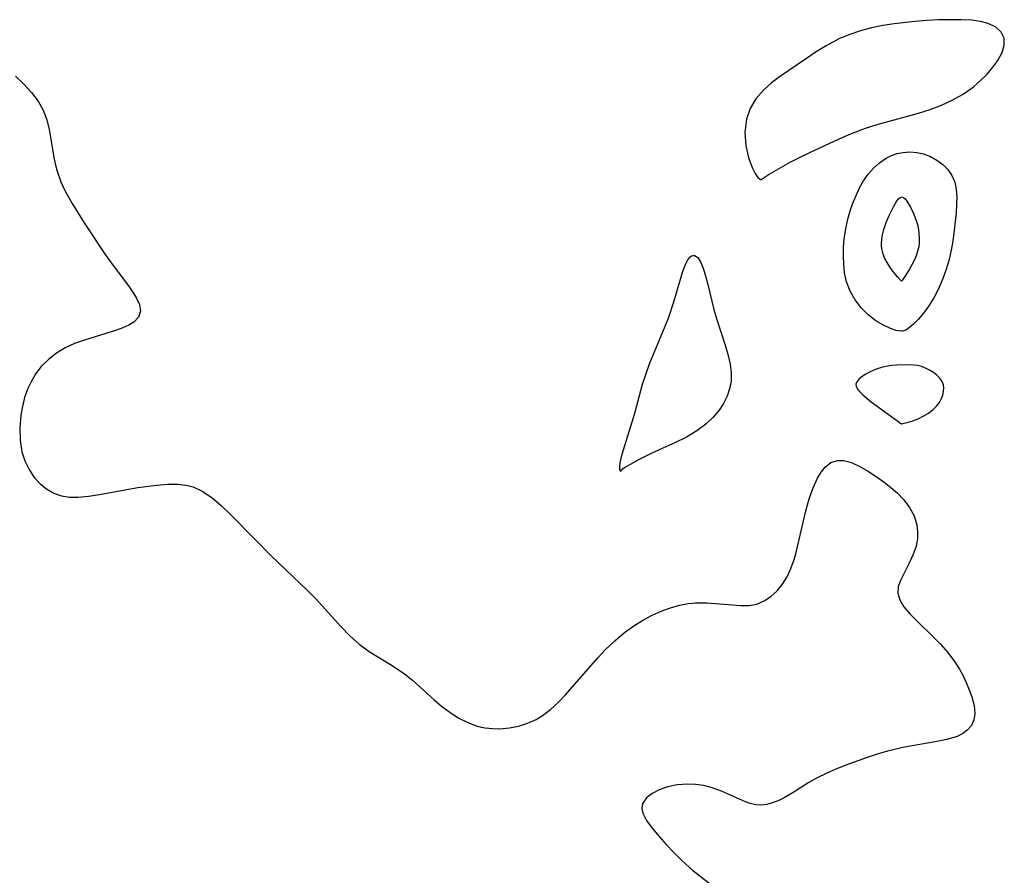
# Model space of a CAD drawing. Header units: metres. Extents: x 1073367 to 1082519, y 1569854 to 1574957.
# Tile 512 of 656: x 1077663 to 1077803, y 1573553 to 1573675. Entities that reach past the tile are written whole.
import ezdxf

# ---------------------------------------------------------------- set-up
doc = ezdxf.new("R2010")
doc.units = ezdxf.units.M
doc.layers.add('CGG_CurvaNivelLidar_v1', color=253, linetype='Continuous', lineweight=30)

msp = doc.modelspace()

# ---------------------------------------------------------------- linework, layer by layer
at = {"layer": 'CGG_CurvaNivelLidar_v1'}
for p, q in [((1077787.4431, 1573674.8757, 70.5), (1077785.8305, 1573674.6127, 70.5)), ((1077790.4223, 1573675.2015, 70.5), (1077787.4431, 1573674.8757, 70.5)), ((1077792.1163, 1573675.3268, 70.5), (1077790.4223, 1573675.2015, 70.5)), ((1077793.7881, 1573675.4104, 70.5), (1077792.1163, 1573675.3268, 70.5)), ((1077795.4202, 1573675.4509, 70.5), (1077793.7881, 1573675.4104, 70.5)), ((1077796.9908, 1573675.4427, 70.5), (1077795.4202, 1573675.4509, 70.5)), ((1077798.5113, 1573675.3679, 70.5), (1077796.9908, 1573675.4427, 70.5)), ((1077799.758, 1573675.2118, 70.5), (1077798.5113, 1573675.3679, 70.5)), ((1077800.8717, 1573674.9265, 70.5), (1077799.758, 1573675.2118, 70.5)), ((1077801.9282, 1573674.4025, 70.5), (1077800.8717, 1573674.9265, 70.5)), ((1077782.6682, 1573673.8592, 70.5), (1077781.139, 1573673.3559, 70.5)), ((1077784.2357, 1573674.2751, 70.5), (1077782.6682, 1573673.8592, 70.5)), ((1077785.8305, 1573674.6127, 70.5), (1077784.2357, 1573674.2751, 70.5)), ((1077802.7085, 1573673.69, 70.5), (1077801.9282, 1573674.4025, 70.5)), ((1077803.1375, 1573672.8214, 70.5), (1077802.7085, 1573673.69, 70.5)), ((1077779.2185, 1573672.5391, 70.5), (1077777.7476, 1573671.7392, 70.5)), ((1077779.6611, 1573672.7496, 70.5), (1077779.2185, 1573672.5391, 70.5)), ((1077781.139, 1573673.3559, 70.5), (1077779.6611, 1573672.7496, 70.5)), ((1077803.155, 1573671.8367, 70.5), (1077803.1375, 1573672.8214, 70.5)), ((1077776.3287, 1573670.8492, 70.5), (1077774.9418, 1573669.9096, 70.5)), ((1077777.7476, 1573671.7392, 70.5), (1077776.3287, 1573670.8492, 70.5)), ((1077802.2314, 1573669.6484, 70.5), (1077802.8284, 1573670.766, 70.5)), ((1077802.8284, 1573670.766, 70.5), (1077803.155, 1573671.8367, 70.5)), ((1077774.9418, 1573669.9096, 70.5), (1077771.1308, 1573667.2874, 70.5)), ((1077801.5396, 1573668.6709, 70.5), (1077802.2314, 1573669.6484, 70.5)), ((1077800.7153, 1573667.7039, 70.5), (1077801.5396, 1573668.6709, 70.5)), ((1077662.1761, 1573667.3813, 70), (1077663.3718, 1573666.2493, 70)), ((1077769.9769, 1573666.4478, 70.5), (1077768.8754, 1573665.4715, 70.5)), ((1077771.1308, 1573667.2874, 70.5), (1077769.9769, 1573666.4478, 70.5)), ((1077798.746, 1573665.8782, 70.5), (1077799.7796, 1573666.7661, 70.5)), ((1077799.7796, 1573666.7661, 70.5), (1077800.7153, 1573667.7039, 70.5)), ((1077663.3718, 1573666.2493, 70), (1077664.4634, 1573665.0812, 70)), ((1077664.4634, 1573665.0812, 70), (1077665.4094, 1573663.8567, 70)), ((1077768.8754, 1573665.4715, 70.5), (1077767.753, 1573664.1814, 70.5)), ((1077797.1911, 1573664.7731, 70.5), (1077797.9765, 1573665.3012, 70.5)), ((1077797.9765, 1573665.3012, 70.5), (1077798.746, 1573665.8782, 70.5)), ((1077665.4094, 1573663.8567, 70), (1077666.1589, 1573662.5518, 70)), ((1077767.753, 1573664.1814, 70.5), (1077766.9336, 1573662.8103, 70.5)), ((1077794.2013, 1573663.259, 70.5), (1077795.7441, 1573663.9608, 70.5)), ((1077795.7441, 1573663.9608, 70.5), (1077797.1911, 1573664.7731, 70.5)), ((1077666.1589, 1573662.5518, 70), (1077666.6746, 1573661.1575, 70)), ((1077766.9336, 1573662.8103, 70.5), (1077766.3972, 1573661.2967, 70.5)), ((1077790.9335, 1573662.1177, 70.5), (1077792.5904, 1573662.6491, 70.5)), ((1077792.5904, 1573662.6491, 70.5), (1077794.2013, 1573663.259, 70.5)), ((1077666.6746, 1573661.1575, 70), (1077666.9973, 1573659.8129, 70)), ((1077766.3972, 1573661.2967, 70.5), (1077766.1697, 1573659.3746, 70.5)), ((1077785.0503, 1573660.5013, 70.5), (1077790.9335, 1573662.1177, 70.5)), ((1077666.9973, 1573659.8129, 70), (1077667.6952, 1573655.5941, 70)), ((1077766.1697, 1573659.3746, 70.5), (1077766.3139, 1573657.4581, 70.5)), ((1077781.6014, 1573659.3274, 70.5), (1077783.3737, 1573659.9762, 70.5)), ((1077783.3737, 1573659.9762, 70.5), (1077785.0503, 1573660.5013, 70.5)), ((1077778.2939, 1573657.8656, 70.5), (1077779.9506, 1573658.6276, 70.5)), ((1077779.9506, 1573658.6276, 70.5), (1077781.6014, 1573659.3274, 70.5)), ((1077766.3139, 1573657.4581, 70.5), (1077766.687, 1573655.8089, 70.5)), ((1077774.551, 1573656.0922, 70.5), (1077778.2939, 1573657.8656, 70.5)), ((1077788.726, 1573656.542, 70), (1077789.7006, 1573656.6069, 70)), ((1077789.7006, 1573656.6069, 70), (1077790.673, 1573656.5326, 70)), ((1077667.6952, 1573655.5941, 70), (1077667.8821, 1573654.722, 70)), ((1077766.687, 1573655.8089, 70.5), (1077767.1939, 1573654.405, 70.5)), ((1077772.6298, 1573655.1316, 70.5), (1077774.551, 1573656.0922, 70.5)), ((1077785.3702, 1573655.0628, 70), (1077786.2986, 1573655.6956, 70)), ((1077786.2986, 1573655.6956, 70), (1077787.0774, 1573656.0812, 70)), ((1077787.0774, 1573656.0812, 70), (1077787.8902, 1573656.365, 70)), ((1077787.8902, 1573656.365, 70), (1077788.726, 1573656.542, 70)), ((1077790.673, 1573656.5326, 70), (1077791.624, 1573656.3251, 70)), ((1077791.624, 1573656.3251, 70), (1077792.6205, 1573655.9482, 70)), ((1077792.6205, 1573655.9482, 70), (1077793.5504, 1573655.4372, 70)), ((1077793.5504, 1573655.4372, 70), (1077794.3928, 1573654.8106, 70)), ((1077667.8821, 1573654.722, 70), (1077668.1152, 1573653.8569, 70)), ((1077668.1152, 1573653.8569, 70), (1077668.6707, 1573652.3431, 70)), ((1077767.1939, 1573654.405, 70.5), (1077767.6276, 1573653.5385, 70.5)), ((1077769.6554, 1573653.4231, 70.5), (1077770.9558, 1573654.2053, 70.5)), ((1077770.9558, 1573654.2053, 70.5), (1077772.6298, 1573655.1316, 70.5)), ((1077783.7516, 1573653.4158, 70), (1077784.5189, 1573654.2959, 70)), ((1077784.5189, 1573654.2959, 70), (1077785.3702, 1573655.0628, 70)), ((1077794.3928, 1573654.8106, 70), (1077795.1202, 1573654.0777, 70)), ((1077795.1202, 1573654.0777, 70), (1077795.6962, 1573653.2386, 70)), ((1077668.6707, 1573652.3431, 70), (1077669.0549, 1573651.5, 70)), ((1077767.6276, 1573653.5385, 70.5), (1077768.0378, 1573652.9452, 70.5)), ((1077768.0378, 1573652.9452, 70.5), (1077768.4149, 1573652.6508, 70.5)), ((1077768.4149, 1573652.6508, 70.5), (1077768.5, 1573652.6681, 70.5)), ((1077768.5, 1573652.6681, 70.5), (1077769.6554, 1573653.4231, 70.5)), ((1077782.5291, 1573651.4759, 70), (1077783.1024, 1573652.4811, 70)), ((1077783.1024, 1573652.4811, 70), (1077783.7516, 1573653.4158, 70)), ((1077795.6962, 1573653.2386, 70), (1077796.0881, 1573652.2847, 70)), ((1077669.0549, 1573651.5, 70), (1077669.4791, 1573650.6632, 70)), ((1077782.0239, 1573650.4167, 70), (1077782.5291, 1573651.4759, 70)), ((1077796.0881, 1573652.2847, 70), (1077796.2959, 1573651.2754, 70)), ((1077796.2959, 1573651.2754, 70), (1077796.3721, 1573650.2058, 70)), ((1077669.4791, 1573650.6632, 70), (1077670.261, 1573649.2649, 70)), ((1077781.5828, 1573649.3177, 70), (1077782.0239, 1573650.4167, 70)), ((1077787.3907, 1573648.8877, 69.5), (1077787.8391, 1573649.6387, 69.5)), ((1077787.8391, 1573649.6387, 69.5), (1077788.0658, 1573649.9243, 69.5)), ((1077788.0658, 1573649.9243, 69.5), (1077788.2941, 1573650.1206, 69.5)), ((1077788.2941, 1573650.1206, 69.5), (1077788.5239, 1573650.1969, 69.5)), ((1077788.5239, 1573650.1969, 69.5), (1077788.776, 1573650.1161, 69.5)), ((1077788.776, 1573650.1161, 69.5), (1077789.0289, 1573649.8962, 69.5)), ((1077789.0289, 1573649.8962, 69.5), (1077789.2814, 1573649.5753, 69.5)), ((1077789.2814, 1573649.5753, 69.5), (1077789.7784, 1573648.7369, 69.5)), ((1077796.3721, 1573650.2058, 70), (1077796.355, 1573649.0914, 70)), ((1077670.261, 1573649.2649, 70), (1077671.9901, 1573646.4885, 70)), ((1077780.8704, 1573647.0396, 70), (1077781.1993, 1573648.1889, 70)), ((1077781.1993, 1573648.1889, 70), (1077781.5828, 1573649.3177, 70)), ((1077786.7395, 1573647.5195, 69.5), (1077787.3907, 1573648.8877, 69.5)), ((1077789.7784, 1573648.7369, 69.5), (1077790.2476, 1573647.7479, 69.5)), ((1077796.355, 1573649.0914, 70), (1077796.2765, 1573647.9436, 70)), ((1077780.5977, 1573645.8767, 70), (1077780.8704, 1573647.0396, 70)), ((1077786.3371, 1573646.5348, 69.5), (1077786.7395, 1573647.5195, 69.5)), ((1077790.2476, 1573647.7479, 69.5), (1077790.6525, 1573646.681, 69.5)), ((1077796.2765, 1573647.9436, 70), (1077796.0634, 1573645.8111, 70)), ((1077671.9901, 1573646.4885, 70), (1077674.9949, 1573641.9792, 70)), ((1077780.4071, 1573644.8279, 70), (1077780.5977, 1573645.8767, 70)), ((1077785.7517, 1573644.5767, 69.5), (1077785.9983, 1573645.549, 69.5)), ((1077785.9983, 1573645.549, 69.5), (1077786.3371, 1573646.5348, 69.5)), ((1077790.6525, 1573646.681, 69.5), (1077790.8108, 1573646.1279, 69.5)), ((1077790.8108, 1573646.1279, 69.5), (1077790.9864, 1573645.1394, 69.5)), ((1077796.0634, 1573645.8111, 70), (1077795.8144, 1573643.8717, 70)), ((1077780.2788, 1573643.7748, 70), (1077780.4071, 1573644.8279, 70)), ((1077785.6368, 1573643.6039, 69.5), (1077785.6731, 1573644.0899, 69.5)), ((1077785.6731, 1573644.0899, 69.5), (1077785.7517, 1573644.5767, 69.5)), ((1077790.9864, 1573645.1394, 69.5), (1077791.0416, 1573644.138, 69.5)), ((1077791.0416, 1573644.138, 69.5), (1077791.0206, 1573643.6384, 69.5)), ((1077780.2177, 1573641.8058, 70), (1077780.2235, 1573642.7905, 70)), ((1077780.2235, 1573642.7905, 70), (1077780.2788, 1573643.7748, 70)), ((1077785.653, 1573643.1109, 69.5), (1077785.6368, 1573643.6039, 69.5)), ((1077785.7369, 1573642.5916, 69.5), (1077785.653, 1573643.1109, 69.5)), ((1077785.9043, 1573642.0229, 69.5), (1077785.7369, 1573642.5916, 69.5)), ((1077790.9487, 1573643.0851, 69.5), (1077790.7994, 1573642.4701, 69.5)), ((1077791.0206, 1573643.6384, 69.5), (1077790.9487, 1573643.0851, 69.5)), ((1077795.5935, 1573642.5928, 70), (1077795.3007, 1573641.2728, 70)), ((1077795.8144, 1573643.8717, 70), (1077795.5935, 1573642.5928, 70)), ((1077674.9949, 1573641.9792, 70), (1077675.9804, 1573640.5846, 70)), ((1077757.6516, 1573640.4771, 70), (1077758.0205, 1573641.2137, 70)), ((1077758.0205, 1573641.2137, 70), (1077758.337, 1573641.6156, 70)), ((1077758.337, 1573641.6156, 70), (1077758.5594, 1573641.7782, 70)), ((1077758.5594, 1573641.7782, 70), (1077758.7801, 1573641.8513, 70)), ((1077758.7801, 1573641.8513, 70), (1077759.0057, 1573641.8422, 70)), ((1077759.0057, 1573641.8422, 70), (1077759.4483, 1573641.5748, 70)), ((1077759.4483, 1573641.5748, 70), (1077759.8657, 1573640.9221, 70)), ((1077780.2596, 1573640.5986, 70), (1077780.2177, 1573641.8058, 70)), ((1077786.145, 1573641.4295, 69.5), (1077785.9043, 1573642.0229, 69.5)), ((1077786.4484, 1573640.8357, 69.5), (1077786.145, 1573641.4295, 69.5)), ((1077790.299, 1573641.1455, 69.5), (1077789.6219, 1573639.8703, 69.5)), ((1077790.5791, 1573641.8137, 69.5), (1077790.299, 1573641.1455, 69.5)), ((1077790.7994, 1573642.4701, 69.5), (1077790.5791, 1573641.8137, 69.5)), ((1077795.3007, 1573641.2728, 70), (1077794.872, 1573639.8276, 70)), ((1077675.9804, 1573640.5846, 70), (1077678.2894, 1573637.5309, 70)), ((1077757.3106, 1573639.5505, 70), (1077757.6516, 1573640.4771, 70)), ((1077759.8657, 1573640.9221, 70), (1077760.2217, 1573640.028, 70)), ((1077760.2217, 1573640.028, 70), (1077760.5549, 1573638.9438, 70)), ((1077780.3814, 1573639.3771, 70), (1077780.2596, 1573640.5986, 70)), ((1077786.8204, 1573640.2335, 69.5), (1077786.4484, 1573640.8357, 69.5)), ((1077787.2173, 1573639.6747, 69.5), (1077786.8204, 1573640.2335, 69.5)), ((1077789.6219, 1573639.8703, 69.5), (1077788.9687, 1573638.8428, 69.5)), ((1077794.872, 1573639.8276, 70), (1077794.3578, 1573638.4131, 70)), ((1077756.0471, 1573635.221, 70), (1077756.9823, 1573638.484, 70)), ((1077756.9823, 1573638.484, 70), (1077757.3106, 1573639.5505, 70)), ((1077760.5549, 1573638.9438, 70), (1077760.8746, 1573637.7256, 70)), ((1077780.6818, 1573638.083, 70), (1077780.3814, 1573639.3771, 70)), ((1077787.9624, 1573638.7594, 69.5), (1077787.2173, 1573639.6747, 69.5)), ((1077788.5, 1573638.1689, 69.5), (1077787.9624, 1573638.7594, 69.5)), ((1077788.9687, 1573638.8428, 69.5), (1077788.5, 1573638.1689, 69.5)), ((1077794.3578, 1573638.4131, 70), (1077793.7345, 1573636.9992, 70)), ((1077678.2894, 1573637.5309, 70), (1077678.8927, 1573636.6739, 70)), ((1077760.8746, 1573637.7256, 70), (1077761.743, 1573634.1519, 70)), ((1077781.1766, 1573636.7715, 70), (1077780.6818, 1573638.083, 70)), ((1077793.7345, 1573636.9992, 70), (1077793.0899, 1573635.7845, 70)), ((1077678.8927, 1573636.6739, 70), (1077679.3989, 1573635.8571, 70)), ((1077679.3989, 1573635.8571, 70), (1077679.8628, 1573634.8402, 70)), ((1077781.8724, 1573635.5066, 70), (1077781.1766, 1573636.7715, 70)), ((1077782.7327, 1573634.3796, 70), (1077781.8724, 1573635.5066, 70)), ((1077793.0899, 1573635.7845, 70), (1077792.3838, 1573634.6482, 70)), ((1077679.8628, 1573634.8402, 70), (1077679.9939, 1573633.9014, 70)), ((1077755.3134, 1573633.0602, 70), (1077756.0471, 1573635.221, 70)), ((1077761.743, 1573634.1519, 70), (1077762.1152, 1573632.8793, 70)), ((1077783.7284, 1573633.39, 70), (1077782.7327, 1573634.3796, 70)), ((1077792.3838, 1573634.6482, 70), (1077791.6436, 1573633.6223, 70)), ((1077679.7121, 1573633.0626, 70), (1077679.0606, 1573632.3445, 70)), ((1077679.9939, 1573633.9014, 70), (1077679.7121, 1573633.0626, 70)), ((1077754.8133, 1573631.7688, 70), (1077755.3134, 1573633.0602, 70)), ((1077762.1152, 1573632.8793, 70), (1077763.3568, 1573629.067, 70)), ((1077784.8216, 1573632.5496, 70), (1077783.7284, 1573633.39, 70)), ((1077790.8978, 1573632.7373, 70), (1077790.2329, 1573632.0692, 70)), ((1077791.6436, 1573633.6223, 70), (1077790.8978, 1573632.7373, 70)), ((1077677.4844, 1573631.5144, 70), (1077676.598, 1573631.2023, 70)), ((1077678.3461, 1573631.8951, 70), (1077677.4844, 1573631.5144, 70)), ((1077679.0606, 1573632.3445, 70), (1077678.3461, 1573631.8951, 70)), ((1077752.5911, 1573626.3864, 70), (1077754.8133, 1573631.7688, 70)), ((1077785.9099, 1573631.8911, 70), (1077784.8216, 1573632.5496, 70)), ((1077786.909, 1573631.4192, 70), (1077785.9099, 1573631.8911, 70)), ((1077787.734, 1573631.1357, 70), (1077786.909, 1573631.4192, 70)), ((1077789.6242, 1573631.559, 70), (1077789.1076, 1573631.2187, 70)), ((1077790.2329, 1573632.0692, 70), (1077789.6242, 1573631.559, 70)), ((1077676.598, 1573631.2023, 70), (1077672.0153, 1573629.7916, 70)), ((1077788.2892, 1573631.0324, 70), (1077787.734, 1573631.1357, 70)), ((1077788.5, 1573631.0812, 70), (1077788.2892, 1573631.0324, 70)), ((1077788.6887, 1573631.044, 70), (1077788.5, 1573631.0812, 70)), ((1077789.1076, 1573631.2187, 70), (1077788.6887, 1573631.044, 70)), ((1077669.2624, 1573628.6582, 70), (1077668.022, 1573627.9098, 70)), ((1077670.6152, 1573629.2783, 70), (1077669.2624, 1573628.6582, 70)), ((1077672.0153, 1573629.7916, 70), (1077670.6152, 1573629.2783, 70)), ((1077763.3568, 1573629.067, 70), (1077763.7813, 1573627.5906, 70)), ((1077668.022, 1573627.9098, 70), (1077666.8828, 1573627.0213, 70)), ((1077763.7813, 1573627.5906, 70), (1077764.0587, 1573626.346, 70)), ((1077665.8677, 1573625.9993, 70), (1077665.1067, 1573625.0102, 70)), ((1077666.8828, 1573627.0213, 70), (1077665.8677, 1573625.9993, 70)), ((1077752.0849, 1573625.0162, 70), (1077752.5911, 1573626.3864, 70)), ((1077764.0587, 1573626.346, 70), (1077764.2167, 1573625.1244, 70)), ((1077785.1901, 1573625.7374, 70.5), (1077784.5576, 1573625.4925, 70.5)), ((1077785.8486, 1573625.9363, 70.5), (1077785.1901, 1573625.7374, 70.5)), ((1077786.4941, 1573626.0729, 70.5), (1077785.8486, 1573625.9363, 70.5)), ((1077787.1534, 1573626.1669, 70.5), (1077786.4941, 1573626.0729, 70.5)), ((1077787.8202, 1573626.228, 70.5), (1077787.1534, 1573626.1669, 70.5)), ((1077789.0758, 1573626.2727, 70.5), (1077787.8202, 1573626.228, 70.5)), ((1077790.2291, 1573626.2202, 70.5), (1077789.0758, 1573626.2727, 70.5)), ((1077790.7883, 1573626.1426, 70.5), (1077790.2291, 1573626.2202, 70.5)), ((1077791.3288, 1573626.0166, 70.5), (1077790.7883, 1573626.1426, 70.5)), ((1077791.9376, 1573625.7932, 70.5), (1077791.3288, 1573626.0166, 70.5)), ((1077792.5105, 1573625.5026, 70.5), (1077791.9376, 1573625.7932, 70.5)), ((1077665.1067, 1573625.0102, 70), (1077664.4575, 1573623.9391, 70)), ((1077751.5974, 1573623.481, 70), (1077752.0849, 1573625.0162, 70)), ((1077764.2167, 1573625.1244, 70), (1077764.2074, 1573623.934, 70)), ((1077782.8939, 1573624.5872, 70.5), (1077782.4705, 1573624.2489, 70.5)), ((1077783.3968, 1573624.9101, 70.5), (1077782.8939, 1573624.5872, 70.5)), ((1077783.9565, 1573625.2138, 70.5), (1077783.3968, 1573624.9101, 70.5)), ((1077784.5576, 1573625.4925, 70.5), (1077783.9565, 1573625.2138, 70.5)), ((1077793.0432, 1573625.1601, 70.5), (1077792.5105, 1573625.5026, 70.5)), ((1077793.5266, 1573624.7762, 70.5), (1077793.0432, 1573625.1601, 70.5)), ((1077793.9456, 1573624.357, 70.5), (1077793.5266, 1573624.7762, 70.5)), ((1077794.2775, 1573623.9049, 70.5), (1077793.9456, 1573624.357, 70.5)), ((1077664.4575, 1573623.9391, 70), (1077663.9213, 1573622.8008, 70)), ((1077750.4948, 1573619.3722, 70), (1077751.5974, 1573623.481, 70)), ((1077764.2074, 1573623.934, 70), (1077764.0039, 1573622.8327, 70)), ((1077782.1593, 1573623.8965, 70.5), (1077782.0058, 1573623.5298, 70.5)), ((1077782.0058, 1573623.5298, 70.5), (1077782.046, 1573623.1592, 70.5)), ((1077782.046, 1573623.1592, 70.5), (1077782.2425, 1573622.7771, 70.5)), ((1077782.4705, 1573624.2489, 70.5), (1077782.1593, 1573623.8965, 70.5)), ((1077794.4896, 1573623.4184, 70.5), (1077794.2775, 1573623.9049, 70.5)), ((1077794.5528, 1573622.9463, 70.5), (1077794.4896, 1573623.4184, 70.5)), ((1077794.5097, 1573622.4524, 70.5), (1077794.5528, 1573622.9463, 70.5)), ((1077663.4934, 1573621.5879, 70), (1077663.1731, 1573620.3356, 70)), ((1077663.9213, 1573622.8008, 70), (1077663.4934, 1573621.5879, 70)), ((1077763.6305, 1573621.7708, 70), (1077763.1167, 1573620.752, 70)), ((1077764.0039, 1573622.8327, 70), (1077763.6305, 1573621.7708, 70)), ((1077782.2425, 1573622.7771, 70.5), (1077782.556, 1573622.3867, 70.5)), ((1077782.556, 1573622.3867, 70.5), (1077782.9646, 1573621.9837, 70.5)), ((1077782.9646, 1573621.9837, 70.5), (1077784.1777, 1573621.0013, 70.5)), ((1077794.1862, 1573621.4357, 70.5), (1077794.3821, 1573621.9459, 70.5)), ((1077794.3821, 1573621.9459, 70.5), (1077794.5097, 1573622.4524, 70.5)), ((1077663.1731, 1573620.3356, 70), (1077662.9499, 1573619.0599, 70)), ((1077763.1167, 1573620.752, 70), (1077762.4843, 1573619.7832, 70)), ((1077784.1777, 1573621.0013, 70.5), (1077788.5, 1573617.8356, 70.5)), ((1077792.9572, 1573619.8396, 70.5), (1077793.4853, 1573620.3695, 70.5)), ((1077793.4853, 1573620.3695, 70.5), (1077793.9008, 1573620.9126, 70.5)), ((1077793.9008, 1573620.9126, 70.5), (1077794.1862, 1573621.4357, 70.5)), ((1077662.9499, 1573619.0599, 70), (1077662.796, 1573617.2559, 70)), ((1077749.0425, 1573614.7821, 70), (1077750.4948, 1573619.3722, 70)), ((1077761.6607, 1573618.776, 70), (1077760.6119, 1573617.7883, 70)), ((1077762.4843, 1573619.7832, 70), (1077761.6607, 1573618.776, 70)), ((1077790.8534, 1573618.5692, 70.5), (1077791.608, 1573618.9236, 70.5)), ((1077791.608, 1573618.9236, 70.5), (1077792.3349, 1573619.3557, 70.5)), ((1077792.3349, 1573619.3557, 70.5), (1077792.9572, 1573619.8396, 70.5)), ((1077662.796, 1573617.2559, 70), (1077662.8466, 1573615.5363, 70)), ((1077760.6119, 1573617.7883, 70), (1077759.3212, 1573616.8303, 70)), ((1077788.5, 1573617.8356, 70.5), (1077789.4705, 1573618.076, 70.5)), ((1077789.4705, 1573618.076, 70.5), (1077790.1236, 1573618.2879, 70.5)), ((1077790.1236, 1573618.2879, 70.5), (1077790.8534, 1573618.5692, 70.5)), ((1077757.8492, 1573615.9567, 70), (1077756.1747, 1573615.1546, 70)), ((1077759.3212, 1573616.8303, 70), (1077757.8492, 1573615.9567, 70)), ((1077662.8466, 1573615.5363, 70), (1077663.1207, 1573613.8755, 70)), ((1077748.6721, 1573613.5189, 70), (1077749.0425, 1573614.7821, 70)), ((1077756.1747, 1573615.1546, 70), (1077754.468, 1573614.4006, 70)), ((1077663.1207, 1573613.8755, 70), (1077663.5449, 1573612.5556, 70)), ((1077748.3983, 1573612.2902, 70), (1077748.6721, 1573613.5189, 70)), ((1077752.7005, 1573613.5744, 70), (1077751.1131, 1573612.7761, 70)), ((1077754.468, 1573614.4006, 70), (1077752.7005, 1573613.5744, 70)), ((1077663.5449, 1573612.5556, 70), (1077664.1346, 1573611.3286, 70)), ((1077748.3378, 1573611.7687, 70), (1077748.3983, 1573612.2902, 70)), ((1077748.3433, 1573611.3572, 70), (1077748.3378, 1573611.7687, 70)), ((1077749.1424, 1573611.6721, 70), (1077748.6911, 1573611.3562, 70)), ((1077749.8098, 1573612.0696, 70), (1077749.1424, 1573611.6721, 70)), ((1077751.1131, 1573612.7761, 70), (1077749.8098, 1573612.0696, 70)), ((1077777.0462, 1573610.9728, 70), (1077777.6157, 1573611.6878, 70)), ((1077777.6157, 1573611.6878, 70), (1077778.4318, 1573612.332, 70)), ((1077778.4318, 1573612.332, 70), (1077779.3682, 1573612.6352, 70)), ((1077779.3682, 1573612.6352, 70), (1077780.216, 1573612.6292, 70)), ((1077780.216, 1573612.6292, 70), (1077781.3744, 1573612.3321, 70)), ((1077781.3744, 1573612.3321, 70), (1077782.5706, 1573611.7864, 70)), ((1077782.5706, 1573611.7864, 70), (1077783.7935, 1573611.0663, 70)), ((1077664.1346, 1573611.3286, 70), (1077664.8776, 1573610.2201, 70)), ((1077748.4006, 1573611.1332, 70), (1077748.3433, 1573611.3572, 70)), ((1077748.5, 1573611.0644, 70), (1077748.4006, 1573611.1332, 70)), ((1077748.5113, 1573611.1768, 70), (1077748.5, 1573611.0644, 70)), ((1077748.6911, 1573611.3562, 70), (1077748.5113, 1573611.1768, 70)), ((1077776.5355, 1573610.1183, 70), (1077777.0462, 1573610.9728, 70)), ((1077783.7935, 1573611.0663, 70), (1077785.0312, 1573610.2354, 70)), ((1077785.0312, 1573610.2354, 70), (1077786.006, 1573609.5337, 70)), ((1077664.8776, 1573610.2201, 70), (1077665.7019, 1573609.3178, 70)), ((1077665.7019, 1573609.3178, 70), (1077666.6357, 1573608.5606, 70)), ((1077679.6378, 1573608.769, 70), (1077682.2935, 1573609.1193, 70)), ((1077682.2935, 1573609.1193, 70), (1077683.8737, 1573609.2551, 70)), ((1077683.8737, 1573609.2551, 70), (1077685.3997, 1573609.2557, 70)), ((1077685.3997, 1573609.2557, 70), (1077686.4767, 1573609.1226, 70)), ((1077686.4767, 1573609.1226, 70), (1077687.5095, 1573608.8503, 70)), ((1077687.5095, 1573608.8503, 70), (1077688.9155, 1573608.1905, 70)), ((1077775.8921, 1573608.7209, 70), (1077776.5355, 1573610.1183, 70)), ((1077786.006, 1573609.5337, 70), (1077786.9584, 1573608.7932, 70)), ((1077666.6357, 1573608.5606, 70), (1077667.6641, 1573607.9696, 70)), ((1077667.6641, 1573607.9696, 70), (1077668.7773, 1573607.5734, 70)), ((1077668.7773, 1573607.5734, 70), (1077669.8928, 1573607.3979, 70)), ((1077671.063, 1573607.3824, 70), (1077672.5837, 1573607.5275, 70)), ((1077672.5837, 1573607.5275, 70), (1077674.1567, 1573607.7836, 70)), ((1077674.1567, 1573607.7836, 70), (1077678.289, 1573608.5497, 70)), ((1077678.289, 1573608.5497, 70), (1077679.6378, 1573608.769, 70)), ((1077688.9155, 1573608.1905, 70), (1077690.2413, 1573607.2814, 70)), ((1077775.3357, 1573607.1651, 70), (1077775.8921, 1573608.7209, 70)), ((1077786.9584, 1573608.7932, 70), (1077787.8627, 1573608.0081, 70)), ((1077787.8627, 1573608.0081, 70), (1077788.8373, 1573607.0083, 70)), ((1077669.8928, 1573607.3979, 70), (1077671.063, 1573607.3824, 70)), ((1077690.2413, 1573607.2814, 70), (1077691.5211, 1573606.1981, 70)), ((1077691.5211, 1573606.1981, 70), (1077692.8224, 1573604.961, 70)), ((1077774.8474, 1573605.4572, 70), (1077775.3357, 1573607.1651, 70)), ((1077788.8373, 1573607.0083, 70), (1077789.66, 1573605.9305, 70)), ((1077692.8224, 1573604.961, 70), (1077696.2972, 1573601.3966, 70)), ((1077773.4145, 1573599.2982, 70), (1077774.8474, 1573605.4572, 70)), ((1077789.66, 1573605.9305, 70), (1077790.3012, 1573604.7322, 70)), ((1077790.3012, 1573604.7322, 70), (1077790.6922, 1573603.47, 70)), ((1077790.6922, 1573603.47, 70), (1077790.8036, 1573602.4563, 70)), ((1077790.8036, 1573602.4563, 70), (1077790.7575, 1573601.4381, 70)), ((1077696.2972, 1573601.3966, 70), (1077698.6483, 1573599.0535, 70)), ((1077790.5708, 1573600.4348, 70), (1077790.1272, 1573599.1227, 70)), ((1077790.7575, 1573601.4381, 70), (1077790.5708, 1573600.4348, 70)), ((1077698.6483, 1573599.0535, 70), (1077703.8357, 1573594.108, 70)), ((1077773.1876, 1573598.4937, 70), (1077773.4145, 1573599.2982, 70)), ((1077790.1272, 1573599.1227, 70), (1077789.5502, 1573597.8792, 70)), ((1077772.746, 1573597.2302, 70), (1077773.1876, 1573598.4937, 70)), ((1077789.5502, 1573597.8792, 70), (1077788.3846, 1573595.627, 70)), ((1077772.2056, 1573596.0536, 70), (1077772.746, 1573597.2302, 70)), ((1077770.7603, 1573594.0382, 70), (1077771.5555, 1573594.991, 70)), ((1077771.5555, 1573594.991, 70), (1077772.2056, 1573596.0536, 70)), ((1077788.3846, 1573595.627, 70), (1077788.0343, 1573594.6492, 70)), ((1077703.8357, 1573594.108, 70), (1077705.0473, 1573592.8704, 70)), ((1077769.8677, 1573593.2382, 70), (1077770.7603, 1573594.0382, 70)), ((1077788.0343, 1573594.6492, 70), (1077787.9576, 1573593.6963, 70)), ((1077787.9576, 1573593.6963, 70), (1077788.2445, 1573592.7393, 70)), ((1077705.0473, 1573592.8704, 70), (1077708.5755, 1573588.9494, 70)), ((1077755.5541, 1573591.6384, 70), (1077756.8674, 1573592.0106, 70)), ((1077756.8674, 1573592.0106, 70), (1077758.0842, 1573592.2394, 70)), ((1077758.0842, 1573592.2394, 70), (1077758.6845, 1573592.3073, 70)), ((1077758.6845, 1573592.3073, 70), (1077759.0864, 1573592.3372, 70)), ((1077759.0864, 1573592.3372, 70), (1077760.7392, 1573592.349, 70)), ((1077760.7392, 1573592.349, 70), (1077765.5992, 1573591.9529, 70)), ((1077766.7693, 1573591.9746, 70), (1077767.8669, 1573592.1683, 70)), ((1077767.8669, 1573592.1683, 70), (1077768.9046, 1573592.601, 70)), ((1077768.9046, 1573592.601, 70), (1077769.8677, 1573593.2382, 70)), ((1077788.2445, 1573592.7393, 70), (1077788.8383, 1573591.7809, 70)), ((1077751.7266, 1573589.9062, 70), (1077752.9782, 1573590.575, 70)), ((1077752.9782, 1573590.575, 70), (1077754.256, 1573591.1553, 70)), ((1077754.256, 1573591.1553, 70), (1077755.5541, 1573591.6384, 70)), ((1077765.5992, 1573591.9529, 70), (1077766.7693, 1573591.9746, 70)), ((1077788.8383, 1573591.7809, 70), (1077789.7484, 1573590.7046, 70)), ((1077789.7484, 1573590.7046, 70), (1077790.7658, 1573589.6761, 70)), ((1077750.3513, 1573589.0516, 70), (1077751.7266, 1573589.9062, 70)), ((1077790.7658, 1573589.6761, 70), (1077793.0208, 1573587.5025, 70)), ((1077708.5755, 1573588.9494, 70), (1077709.8468, 1573587.6446, 70)), ((1077747.6151, 1573586.9385, 70), (1077749.0246, 1573588.1008, 70)), ((1077749.0246, 1573588.1008, 70), (1077750.3513, 1573589.0516, 70)), ((1077709.8468, 1573587.6446, 70), (1077711.1878, 1573586.4509, 70)), ((1077711.1878, 1573586.4509, 70), (1077712.6275, 1573585.4118, 70)), ((1077746.2833, 1573585.6758, 70), (1077747.6151, 1573586.9385, 70)), ((1077793.0208, 1573587.5025, 70), (1077794.0574, 1573586.4214, 70)), ((1077794.0574, 1573586.4214, 70), (1077795.0451, 1573585.2901, 70)), ((1077712.6275, 1573585.4118, 70), (1077715.6662, 1573583.537, 70)), ((1077745.1937, 1573584.5103, 70), (1077746.2833, 1573585.6758, 70)), ((1077795.0451, 1573585.2901, 70), (1077795.9539, 1573584.1146, 70)), ((1077740.5908, 1573579.2111, 70), (1077745.1937, 1573584.5103, 70)), ((1077795.9539, 1573584.1146, 70), (1077796.7494, 1573582.8989, 70)), ((1077715.6662, 1573583.537, 70), (1077717.1677, 1573582.5537, 70)), ((1077717.1677, 1573582.5537, 70), (1077717.6475, 1573582.206, 70)), ((1077717.6475, 1573582.206, 70), (1077718.7752, 1573581.3044, 70)), ((1077796.7494, 1573582.8989, 70), (1077797.2204, 1573582.0355, 70)), ((1077718.7752, 1573581.3044, 70), (1077721.8794, 1573578.4994, 70)), ((1077797.2204, 1573582.0355, 70), (1077797.7178, 1573580.9929, 70)), ((1077797.7178, 1573580.9929, 70), (1077798.1494, 1573579.9574, 70)), ((1077798.1494, 1573579.9574, 70), (1077798.5127, 1573578.9487, 70)), ((1077721.8794, 1573578.4994, 70), (1077722.9376, 1573577.6022, 70)), ((1077738.4873, 1573577.1177, 70), (1077739.56, 1573578.1168, 70)), ((1077739.56, 1573578.1168, 70), (1077740.5908, 1573579.2111, 70)), ((1077798.5127, 1573578.9487, 70), (1077798.8572, 1573577.7102, 70)), ((1077722.9376, 1573577.6022, 70), (1077724.1026, 1573576.7328, 70)), ((1077724.1026, 1573576.7328, 70), (1077725.316, 1573575.9637, 70)), ((1077737.3456, 1573576.2567, 70), (1077738.4873, 1573577.1177, 70)), ((1077798.9737, 1573576.5473, 70), (1077798.8324, 1573575.6635, 70)), ((1077798.8572, 1573577.7102, 70), (1077798.9737, 1573576.5473, 70)), ((1077725.316, 1573575.9637, 70), (1077726.5737, 1573575.3169, 70)), ((1077726.5737, 1573575.3169, 70), (1077727.8733, 1573574.8214, 70)), ((1077733.9119, 1573574.778, 70), (1077735.1947, 1573575.1803, 70)), ((1077735.1947, 1573575.1803, 70), (1077736.4259, 1573575.7231, 70)), ((1077736.4259, 1573575.7231, 70), (1077737.3456, 1573576.2567, 70)), ((1077798.8324, 1573575.6635, 70), (1077798.4713, 1573574.8633, 70)), ((1077727.8733, 1573574.8214, 70), (1077728.5844, 1573574.6309, 70)), ((1077728.5844, 1573574.6309, 70), (1077729.1282, 1573574.5242, 70)), ((1077729.1282, 1573574.5242, 70), (1077730.1912, 1573574.4046, 70)), ((1077730.1912, 1573574.4046, 70), (1077731.2623, 1573574.3915, 70)), ((1077731.2623, 1573574.3915, 70), (1077732.5955, 1573574.5134, 70)), ((1077732.5955, 1573574.5134, 70), (1077733.9119, 1573574.778, 70)), ((1077797.8812, 1573574.1653, 70), (1077797.2289, 1573573.6885, 70)), ((1077798.4713, 1573574.8633, 70), (1077797.8812, 1573574.1653, 70)), ((1077793.3198, 1573572.5046, 70), (1077788.9039, 1573571.744, 70)), ((1077794.9601, 1573572.847, 70), (1077793.3198, 1573572.5046, 70)), ((1077796.4167, 1573573.2987, 70), (1077794.9601, 1573572.847, 70)), ((1077797.2289, 1573573.6885, 70), (1077796.4167, 1573573.2987, 70)), ((1077786.5219, 1573571.1815, 70), (1077785.0541, 1573570.7612, 70)), ((1077788.9039, 1573571.744, 70), (1077786.5219, 1573571.1815, 70)), ((1077783.5919, 1573570.2976, 70), (1077780.5667, 1573569.2179, 70)), ((1077785.0541, 1573570.7612, 70), (1077783.5919, 1573570.2976, 70)), ((1077779.0278, 1573568.5899, 70), (1077777.737, 1573568, 70)), ((1077780.5667, 1573569.2179, 70), (1077779.0278, 1573568.5899, 70)), ((1077776.4916, 1573567.3696, 70), (1077775.2998, 1573566.7034, 70)), ((1077777.737, 1573568, 70), (1077776.4916, 1573567.3696, 70)), ((1077753.9614, 1573565.6892, 70), (1077752.953, 1573565.1533, 70)), ((1077755.1285, 1573566.1063, 70), (1077753.9614, 1573565.6892, 70)), ((1077756.5296, 1573566.3976, 70), (1077755.1285, 1573566.1063, 70)), ((1077758.0119, 1573566.5033, 70), (1077756.5296, 1573566.3976, 70)), ((1077759.1433, 1573566.4513, 70), (1077758.0119, 1573566.5033, 70)), ((1077760.2722, 1573566.29, 70), (1077759.1433, 1573566.4513, 70)), ((1077761.3789, 1573566.0224, 70), (1077760.2722, 1573566.29, 70)), ((1077762.8505, 1573565.4936, 70), (1077761.3789, 1573566.0224, 70)), ((1077766.2503, 1573563.9566, 70), (1077762.8505, 1573565.4936, 70)), ((1077775.2998, 1573566.7034, 70), (1077772.9066, 1573565.2236, 70)), ((1077752.1565, 1573564.5199, 70), (1077751.6387, 1573563.8034, 70)), ((1077752.953, 1573565.1533, 70), (1077752.1565, 1573564.5199, 70)), ((1077766.9359, 1573563.7216, 70), (1077766.2503, 1573563.9566, 70)), ((1077770.9173, 1573564.136, 70), (1077770.0716, 1573563.8065, 70)), ((1077771.7648, 1573564.5578, 70), (1077770.9173, 1573564.136, 70)), ((1077772.9066, 1573565.2236, 70), (1077771.7648, 1573564.5578, 70)), ((1077751.5124, 1573563.4292, 70), (1077751.4815, 1573563.0176, 70)), ((1077751.4815, 1573563.0176, 70), (1077751.6151, 1573562.3668, 70)), ((1077751.6387, 1573563.8034, 70), (1077751.5124, 1573563.4292, 70)), ((1077767.7154, 1573563.5587, 70), (1077766.9359, 1573563.7216, 70)), ((1077768.5122, 1573563.5174, 70), (1077767.7154, 1573563.5587, 70)), ((1077769.2902, 1573563.6047, 70), (1077768.5122, 1573563.5174, 70)), ((1077770.0716, 1573563.8065, 70), (1077769.2902, 1573563.6047, 70)), ((1077751.6151, 1573562.3668, 70), (1077752.1389, 1573561.3222, 70)), ((1077752.1389, 1573561.3222, 70), (1077752.9469, 1573560.2065, 70)), ((1077752.9469, 1573560.2065, 70), (1077753.9429, 1573559.0255, 70)), ((1077753.9429, 1573559.0255, 70), (1077754.964, 1573557.8873, 70)), ((1077754.964, 1573557.8873, 70), (1077756.0635, 1573556.7263, 70)), ((1077756.0635, 1573556.7263, 70), (1077757.2352, 1573555.5726, 70)), ((1077757.2352, 1573555.5726, 70), (1077758.7252, 1573554.2464, 70)), ((1077758.7252, 1573554.2464, 70), (1077763.1823, 1573550.7583, 70))]:
    msp.add_line(p, q, dxfattribs=at)

doc.saveas('drawing.dxf')
